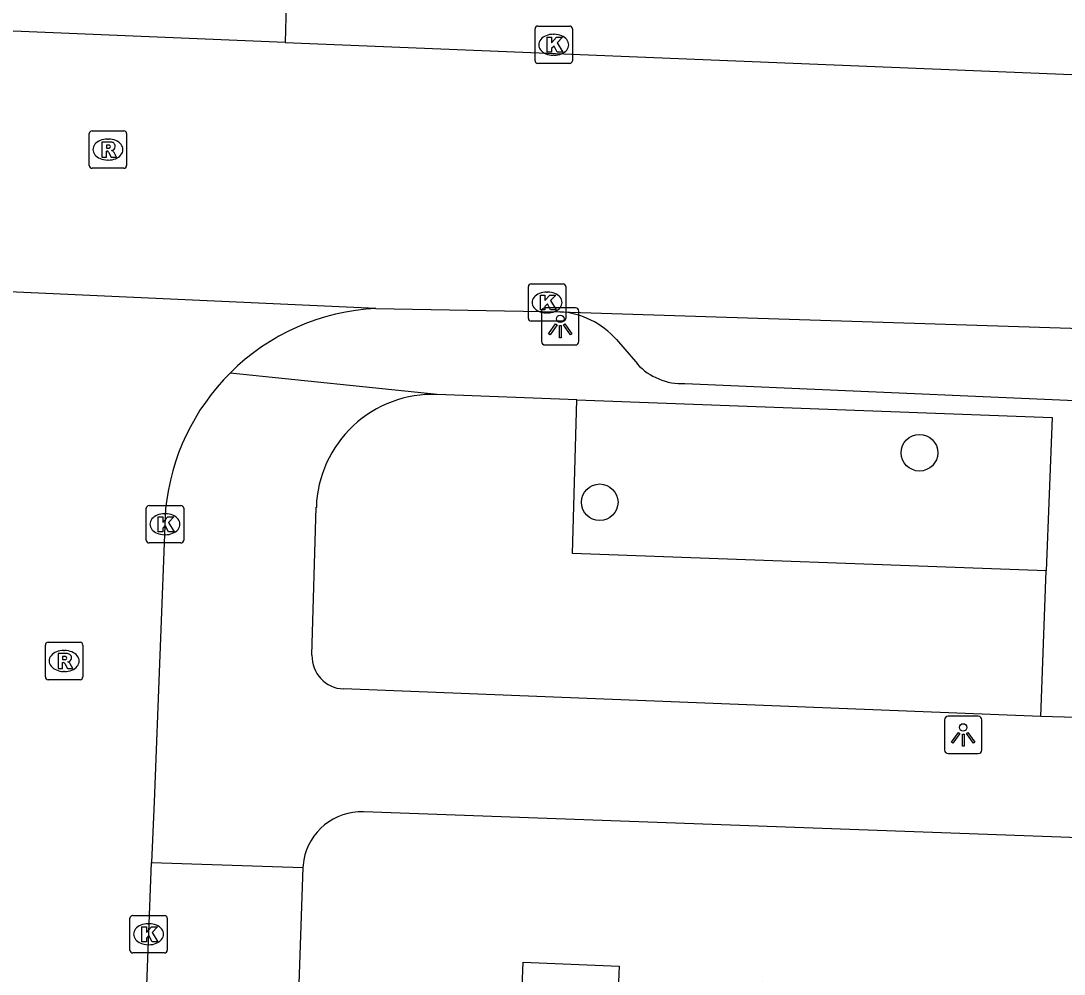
# Model space of a CAD drawing. Extents: x 161355 to 162026, y 386504 to 387459.
# Drawn here: x 161669.69 to 161697.58, y 386625.57 to 386651.07 of the extents above; entities that cross this region are included whole.
import ezdxf

# ---------------------------------------------------------------- set-up
doc = ezdxf.new("R2010")
doc.units = 0
for name, color, linetype in [('IMGEO_Boom', 7, 'Continuous'), ('IMGEO_Groenvoorziening', 7, 'Continuous'), ('IMGEO_Kolk', 7, 'Continuous'), ('IMGEO_Lichtpunt', 7, 'Continuous'), ('IMGEO_Pand', 7, 'Continuous'), ('IMGEO_Rijbaan_lokaal_open', 7, 'Continuous'), ('IMGEO_Rioolput', 7, 'Continuous'), ('IMGEO_Voetpad_open', 7, 'Continuous')]:
    doc.layers.add(name, color=color, linetype=linetype)

msp = doc.modelspace()

# ---------------------------------------------------------------- linework, layer by layer
at = {"layer": 'IMGEO_Boom'}
for centre in [(161693.713, 386639.516), (161685.164, 386638.192)]:
    msp.add_circle(centre, 0.489, dxfattribs=at)
at = {"layer": 'IMGEO_Groenvoorziening'}
msp.add_lwpolyline([(161697.102, 386636.355), (161684.433, 386636.822), (161684.553, 386640.936)], dxfattribs=at)
at = {"layer": 'IMGEO_Kolk'}
for p, q in [((161683.434, 386650.001), (161683.434, 386650.853)), ((161683.509, 386650.927), (161684.361, 386650.927)), ((161684.435, 386650.853), (161684.435, 386650.001)), ((161683.922, 386650.707), (161683.947, 386650.707)), ((161684.361, 386649.927), (161683.509, 386649.927)), ((161683.945, 386650.147), (161683.92, 386650.147)), ((161683.256, 386643.109), (161683.256, 386643.961)), ((161683.331, 386644.035), (161684.183, 386644.035)), ((161683.744, 386643.815), (161683.769, 386643.815)), ((161684.257, 386643.961), (161684.257, 386643.109)), ((161683.767, 386643.255), (161683.742, 386643.255)), ((161684.183, 386643.035), (161683.331, 386643.035)), ((161673.041, 386637.179), (161673.041, 386638.031)), ((161673.116, 386638.105), (161673.968, 386638.105)), ((161674.042, 386638.031), (161674.042, 386637.179)), ((161673.529, 386637.885), (161673.554, 386637.885)), ((161673.968, 386637.105), (161673.116, 386637.105)), ((161673.552, 386637.325), (161673.527, 386637.325)), ((161672.603, 386626.215), (161672.603, 386627.067)), ((161672.678, 386627.141), (161673.53, 386627.141)), ((161673.604, 386627.067), (161673.604, 386626.215)), ((161673.091, 386626.921), (161673.116, 386626.921)), ((161673.114, 386626.361), (161673.089, 386626.361)), ((161673.53, 386626.141), (161672.678, 386626.141))]:
    msp.add_line(p, q, dxfattribs=at)
for points in [[(161683.434, 386650.001), (161683.434, 386650.853)], [(161683.509, 386650.927), (161684.361, 386650.927)], [(161684.435, 386650.853), (161684.435, 386650.001)], [(161683.755, 386650.627), (161683.878, 386650.627), (161683.878, 386650.476), (161684.008, 386650.627), (161684.172, 386650.627), (161684.026, 386650.476), (161684.179, 386650.227), (161684.027, 386650.227), (161683.942, 386650.391), (161683.878, 386650.324), (161683.878, 386650.227), (161683.755, 386650.227), (161683.755, 386650.627)], [(161684.361, 386649.927), (161683.509, 386649.927)], [(161683.256, 386643.109), (161683.256, 386643.961)], [(161683.331, 386644.035), (161684.183, 386644.035)], [(161684.257, 386643.961), (161684.257, 386643.109)], [(161683.577, 386643.735), (161683.7, 386643.735), (161683.7, 386643.584), (161683.83, 386643.735), (161683.994, 386643.735), (161683.848, 386643.584), (161684.001, 386643.335), (161683.849, 386643.335), (161683.764, 386643.499), (161683.7, 386643.432), (161683.7, 386643.335), (161683.577, 386643.335), (161683.577, 386643.735)], [(161684.183, 386643.035), (161683.331, 386643.035)], [(161673.041, 386637.179), (161673.041, 386638.031)], [(161673.116, 386638.105), (161673.968, 386638.105)], [(161674.042, 386638.031), (161674.042, 386637.179)], [(161673.362, 386637.805), (161673.485, 386637.805), (161673.485, 386637.654), (161673.615, 386637.805), (161673.779, 386637.805), (161673.633, 386637.654), (161673.786, 386637.405), (161673.634, 386637.405), (161673.549, 386637.569), (161673.485, 386637.502), (161673.485, 386637.405), (161673.362, 386637.405), (161673.362, 386637.805)], [(161673.968, 386637.105), (161673.116, 386637.105)], [(161672.603, 386626.215), (161672.603, 386627.067)], [(161672.678, 386627.141), (161673.53, 386627.141)], [(161673.604, 386627.067), (161673.604, 386626.215)], [(161672.924, 386626.841), (161673.047, 386626.841), (161673.047, 386626.69), (161673.177, 386626.841), (161673.341, 386626.841), (161673.195, 386626.69), (161673.348, 386626.441), (161673.196, 386626.441), (161673.111, 386626.605), (161673.047, 386626.538), (161673.047, 386626.441), (161672.924, 386626.441), (161672.924, 386626.841)], [(161673.53, 386626.141), (161672.678, 386626.141)]]:
    msp.add_lwpolyline(points, dxfattribs=at)
for centre, start, end in [((161683.511, 386650.851), 91.552, 178.448), ((161683.511, 386650.851), 91.552, 178.448), ((161684.359, 386650.851), 1.552, 88.448), ((161684.359, 386650.851), 1.552, 88.448), ((161683.511, 386650.003), 181.552, 268.448), ((161683.511, 386650.003), 181.552, 268.448), ((161684.359, 386650.003), 271.552, 358.448), ((161684.359, 386650.003), 271.552, 358.448), ((161683.333, 386643.959), 91.552, 178.448), ((161683.333, 386643.959), 91.552, 178.448), ((161684.181, 386643.959), 1.552, 88.448), ((161684.181, 386643.959), 1.552, 88.448), ((161683.333, 386643.111), 181.552, 268.448), ((161683.333, 386643.111), 181.552, 268.448), ((161684.181, 386643.111), 271.552, 358.448), ((161684.181, 386643.111), 271.552, 358.448), ((161673.118, 386638.029), 91.552, 178.448), ((161673.118, 386638.029), 91.552, 178.448), ((161673.966, 386638.029), 1.552, 88.448), ((161673.966, 386638.029), 1.552, 88.448), ((161673.118, 386637.181), 181.552, 268.448), ((161673.118, 386637.181), 181.552, 268.448), ((161673.966, 386637.181), 271.552, 358.448), ((161673.966, 386637.181), 271.552, 358.448), ((161672.68, 386627.065), 91.552, 178.448), ((161672.68, 386627.065), 91.552, 178.448), ((161673.528, 386627.065), 1.552, 88.448), ((161673.528, 386627.065), 1.552, 88.448), ((161672.68, 386626.217), 181.552, 268.448), ((161672.68, 386626.217), 181.552, 268.448), ((161673.528, 386626.217), 271.552, 358.448), ((161673.528, 386626.217), 271.552, 358.448)]:
    msp.add_arc(centre, 0.0765, start, end, dxfattribs=at)
for centre, major_axis, ratio, start_param, end_param in [((161683.921, 386650.427), (-0.387, 0.002), 0.722429, 4.712389, 7.853982), ((161683.946, 386650.427), (-0.39, 0.002), 0.717154, 1.570796, 4.712389), ((161683.743, 386643.535), (-0.387, 0.002), 0.722429, 4.712389, 7.853982), ((161683.768, 386643.535), (-0.39, 0.002), 0.717154, 1.570796, 4.712389), ((161673.528, 386637.605), (-0.387, 0.002), 0.722429, 4.712389, 7.853982), ((161673.553, 386637.605), (-0.39, 0.002), 0.717154, 1.570796, 4.712389), ((161673.09, 386626.641), (-0.387, 0.002), 0.722429, 4.712389, 7.853982), ((161673.115, 386626.641), (-0.39, 0.002), 0.717154, 1.570796, 4.712389)]:
    msp.add_ellipse(centre, major_axis=major_axis, ratio=ratio, start_param=start_param, end_param=end_param, dxfattribs=at)
at = {"layer": 'IMGEO_Lichtpunt'}
for p, q in [((161683.611, 386643.3), (161683.611, 386642.493)), ((161683.611, 386643.3), (161683.611, 386642.493)), ((161684.513, 386643.395), (161683.705, 386643.395)), ((161684.513, 386643.395), (161683.705, 386643.395)), ((161684.607, 386642.493), (161684.607, 386643.3)), ((161684.607, 386642.493), (161684.607, 386643.3)), ((161683.705, 386642.399), (161684.513, 386642.399)), ((161683.705, 386642.399), (161684.513, 386642.399)), ((161694.383, 386632.374), (161694.383, 386631.567)), ((161694.383, 386632.374), (161694.383, 386631.567)), ((161695.285, 386632.469), (161694.477, 386632.469)), ((161695.285, 386632.469), (161694.477, 386632.469)), ((161695.379, 386631.567), (161695.379, 386632.374)), ((161695.379, 386631.567), (161695.379, 386632.374)), ((161694.477, 386631.473), (161695.285, 386631.473)), ((161694.477, 386631.473), (161695.285, 386631.473))]:
    msp.add_line(p, q, dxfattribs=at)
for points in [[(161683.985, 386642.964), (161684.024, 386642.936), (161683.836, 386642.674), (161683.798, 386642.701), (161683.985, 386642.964)], [(161684.197, 386642.936), (161684.235, 386642.963), (161684.422, 386642.701), (161684.383, 386642.673), (161684.197, 386642.936)], [(161684.087, 386642.916), (161684.134, 386642.916), (161684.134, 386642.594), (161684.087, 386642.594), (161684.087, 386642.916)], [(161694.757, 386632.038), (161694.796, 386632.01), (161694.608, 386631.748), (161694.57, 386631.775), (161694.757, 386632.038)], [(161694.859, 386631.99), (161694.906, 386631.99), (161694.906, 386631.668), (161694.859, 386631.668), (161694.859, 386631.99)], [(161694.969, 386632.01), (161695.007, 386632.037), (161695.194, 386631.775), (161695.155, 386631.747), (161694.969, 386632.01)]]:
    msp.add_lwpolyline(points, dxfattribs=at)
for centre in [(161684.11, 386643.098), (161694.882, 386632.172)]:
    msp.add_circle(centre, 0.0994, dxfattribs=at)
for centre, start, end in [((161683.705, 386643.3), 90, 180), ((161683.705, 386643.3), 90, 180), ((161684.513, 386643.3), 0, 90), ((161684.513, 386643.3), 0, 90), ((161683.705, 386642.493), 180, 270), ((161683.705, 386642.493), 180, 270), ((161684.513, 386642.493), 270, 0), ((161684.513, 386642.493), 270, 360), ((161694.477, 386632.374), 90, 180), ((161694.477, 386632.374), 90, 180), ((161695.285, 386632.374), 0, 90), ((161695.285, 386632.374), 0, 90), ((161694.477, 386631.567), 180, 270), ((161694.477, 386631.567), 180, 270), ((161695.285, 386631.567), 270, 0), ((161695.285, 386631.567), 270, 360)]:
    msp.add_arc(centre, 0.0946, start, end, dxfattribs=at)
at = {"layer": 'IMGEO_Pand'}
msp.add_lwpolyline([(161682.999, 386622.999), (161683.115, 386625.894), (161685.682, 386625.791), (161685.656, 386625.141), (161689.511, 386624.986), (161689.526, 386625.363), (161689.774, 386625.353)], dxfattribs=at)
at = {"layer": 'IMGEO_Rijbaan_lokaal_open'}
for points in [[(161676.845, 386653.881), (161676.751, 386650.485)], [(161676.751, 386650.485), (161666.695, 386650.908)], [(161676.751, 386650.485), (161710.274, 386649.125)], [(161679.181, 386643.378), (161661.129, 386644.197), (161660.892, 386644.188)], [(161679.181, 386643.378), (161684.097, 386643.288)], [(161684.097, 386643.288), (161710.025, 386642.456)], [(161673.558, 386638.024), (161673.249, 386630.182), (161673.185, 386628.561)], [(161672.991, 386623.646), (161673.185, 386628.561)]]:
    msp.add_lwpolyline(points, dxfattribs=at)
for centre, radius, start, end in [((161679.489, 386637.426), 5.96, 92.9594, 134.881), ((161679.487, 386637.425), 5.959, 134.8682, 174.2358)]:
    msp.add_arc(centre, radius, start, end, dxfattribs=at)
at = {"layer": 'IMGEO_Rioolput'}
for p, q in [((161671.516, 386647.198), (161671.516, 386648.05)), ((161671.591, 386648.124), (161672.443, 386648.124)), ((161672.517, 386648.05), (161672.517, 386647.198)), ((161672.004, 386647.904), (161672.029, 386647.904)), ((161672.443, 386647.124), (161671.591, 386647.124)), ((161672.027, 386647.344), (161672.002, 386647.344)), ((161670.345, 386633.522), (161670.345, 386634.374)), ((161670.42, 386634.448), (161671.272, 386634.448)), ((161671.346, 386634.374), (161671.346, 386633.522)), ((161670.833, 386634.228), (161670.858, 386634.228)), ((161671.272, 386633.448), (161670.42, 386633.448)), ((161670.856, 386633.668), (161670.831, 386633.668))]:
    msp.add_line(p, q, dxfattribs=at)
for points in [[(161671.516, 386647.198), (161671.516, 386648.05)], [(161671.591, 386648.124), (161672.443, 386648.124)], [(161672.517, 386648.05), (161672.517, 386647.198)], [(161672.105, 386647.822), (161671.853, 386647.824), (161671.853, 386647.424)], [(161672.031, 386647.743), (161671.977, 386647.743), (161671.977, 386647.662)], [(161671.853, 386647.424), (161671.977, 386647.424), (161671.977, 386647.586), (161671.988, 386647.586)], [(161671.977, 386647.662), (161672.029, 386647.662)], [(161672.035, 386647.557), (161672.106, 386647.424), (161672.246, 386647.424), (161672.181, 386647.55)], [(161672.443, 386647.124), (161671.591, 386647.124)], [(161670.345, 386633.522), (161670.345, 386634.374)], [(161670.42, 386634.448), (161671.272, 386634.448)], [(161671.346, 386634.374), (161671.346, 386633.522)], [(161670.934, 386634.146), (161670.682, 386634.148), (161670.682, 386633.748)], [(161670.86, 386634.067), (161670.806, 386634.067), (161670.806, 386633.986)], [(161670.682, 386633.748), (161670.806, 386633.748), (161670.806, 386633.91), (161670.817, 386633.91)], [(161670.806, 386633.986), (161670.858, 386633.986)], [(161670.864, 386633.881), (161670.935, 386633.748), (161671.075, 386633.748), (161671.01, 386633.874)], [(161671.272, 386633.448), (161670.42, 386633.448)]]:
    msp.add_lwpolyline(points, dxfattribs=at)
for centre, radius, start, end in [((161671.593, 386648.048), 0.0765, 91.552, 178.448), ((161671.593, 386648.048), 0.0765, 91.552, 178.448), ((161672.441, 386648.048), 0.0765, 1.552, 88.448), ((161672.441, 386648.048), 0.0765, 1.552, 88.448), ((161672.037, 386647.647), 0.0964, 77.0061, 93.1865), ((161672.051, 386647.704), 0.0378, 276.6634, 79.6772), ((161672.104, 386647.712), 0.109, 350.3612, 89.416), ((161672.102, 386647.712), 0.112, 277.5842, 350.9817), ((161671.987, 386647.533), 0.0533, 26.0293, 88.6989), ((161672.013, 386647.851), 0.19, 274.7715, 282.9687), ((161672.086, 386647.497), 0.108, 29.5134, 73.7905), ((161671.593, 386647.2), 0.0765, 181.552, 268.448), ((161671.593, 386647.2), 0.0765, 181.552, 268.448), ((161672.441, 386647.2), 0.0765, 271.552, 358.448), ((161672.441, 386647.2), 0.0765, 271.552, 358.448), ((161670.422, 386634.372), 0.0765, 91.552, 178.448), ((161670.422, 386634.372), 0.0765, 91.552, 178.448), ((161671.27, 386634.372), 0.0765, 1.552, 88.448), ((161671.27, 386634.372), 0.0765, 1.552, 88.448), ((161670.866, 386633.971), 0.0964, 77.0061, 93.1865), ((161670.88, 386634.028), 0.0378, 276.6634, 79.6772), ((161670.933, 386634.036), 0.109, 350.3612, 89.416), ((161670.931, 386634.036), 0.112, 277.5842, 350.9817), ((161670.816, 386633.857), 0.0533, 26.0293, 88.6989), ((161670.842, 386634.175), 0.19, 274.7715, 282.9687), ((161670.915, 386633.821), 0.108, 29.5134, 73.7905), ((161670.422, 386633.524), 0.0765, 181.552, 268.448), ((161670.422, 386633.524), 0.0765, 181.552, 268.448), ((161671.27, 386633.524), 0.0765, 271.552, 358.448), ((161671.27, 386633.524), 0.0765, 271.552, 358.448)]:
    msp.add_arc(centre, radius, start, end, dxfattribs=at)
for centre, major_axis, ratio, start_param, end_param in [((161672.003, 386647.624), (-0.387, 0.002), 0.722429, 4.712389, 7.853982), ((161672.028, 386647.624), (-0.39, 0.002), 0.717154, 1.570796, 4.712389), ((161670.832, 386633.948), (-0.387, 0.002), 0.722429, 4.712389, 7.853982), ((161670.857, 386633.948), (-0.39, 0.002), 0.717154, 1.570796, 4.712389)]:
    msp.add_ellipse(centre, major_axis=major_axis, ratio=ratio, start_param=start_param, end_param=end_param, dxfattribs=at)
at = {"layer": 'IMGEO_Voetpad_open'}
for points in [[(161685.611, 386642.542), (161686.17, 386641.892)], [(161680.816, 386641.077), (161675.283, 386641.649)], [(161687.436, 386641.367), (161709.938, 386640.392)], [(161684.553, 386640.936), (161680.816, 386641.077)], [(161684.553, 386640.936), (161697.257, 386640.457), (161697.102, 386636.355)], [(161677.472, 386634.103), (161677.588, 386638.057)], [(161696.954, 386632.461), (161697.102, 386636.355)], [(161696.954, 386632.461), (161678.314, 386633.201)], [(161697.903, 386632.438), (161696.954, 386632.461)], [(161756.649, 386626.892), (161712.947, 386628.672), (161678.846, 386629.912), (161678.707, 386629.911), (161678.568, 386629.897), (161678.431, 386629.871), (161678.296, 386629.833), (161678.166, 386629.783), (161678.041, 386629.722), (161677.922, 386629.649), (161677.809, 386629.567), (161677.705, 386629.474), (161677.609, 386629.373), (161677.523, 386629.263), (161677.446, 386629.147), (161677.381, 386629.023), (161677.327, 386628.895), (161677.284, 386628.762), (161677.253, 386628.626), (161677.235, 386628.488), (161677.231, 386628.424)], [(161673.185, 386628.561), (161677.231, 386628.424)], [(161677.231, 386628.424), (161677.046, 386623.238)]]:
    msp.add_lwpolyline(points, dxfattribs=at)
for centre, radius, start, end in [((161683.958, 386641.097), 2.195, 41.1609, 86.377), ((161687.367, 386642.99), 1.625, 222.5271, 272.4262), ((161680.701, 386637.965), 3.114, 87.8747, 178.3119), ((161678.346, 386634.075), 0.875, 178.1651, 267.8941)]:
    msp.add_arc(centre, radius, start, end, dxfattribs=at)

doc.saveas('drawing.dxf')
